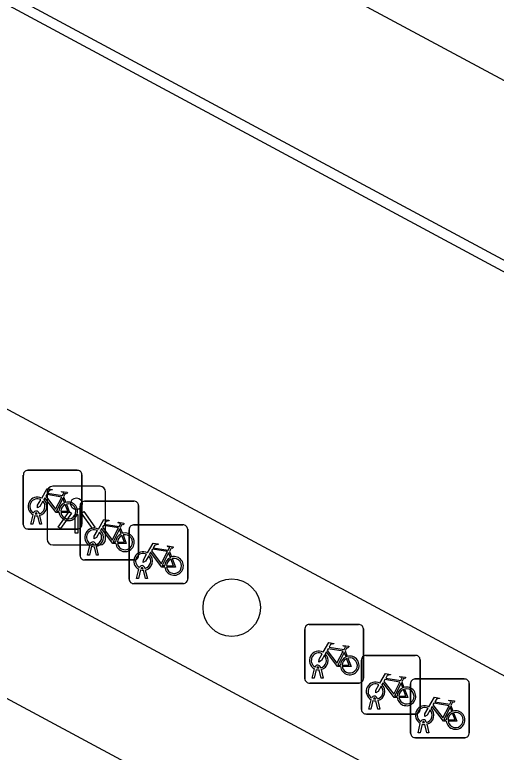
# Model space of a CAD drawing. Extents: x 159489 to 160304, y 383826 to 384530.
# Drawn here: x 159920.88 to 159929.09, y 384149.04 to 384161.6 of the extents above; entities that cross this region are included whole.
import ezdxf

# ---------------------------------------------------------------- set-up
doc = ezdxf.new("R2010")
doc.units = 0
for name, color, linetype in [('IMGEO_Boom', 7, 'Continuous'), ('IMGEO_Fietsenrek', 7, 'Continuous'), ('IMGEO_Lichtpunt', 7, 'Continuous'), ('IMGEO_Lijnafwatering', 7, 'Continuous'), ('IMGEO_Pand', 7, 'Continuous'), ('IMGEO_Rijbaan_lokaal_gesloten', 7, 'Continuous'), ('IMGEO_Voetpad_open', 7, 'Continuous')]:
    doc.layers.add(name, color=color, linetype=linetype)

msp = doc.modelspace()

# ---------------------------------------------------------------- linework, layer by layer
at = {"layer": 'IMGEO_Boom'}
msp.add_circle((159924.577, 384151.5), 0.489, dxfattribs=at)
at = {"layer": 'IMGEO_Fietsenrek'}
for p, q in [((159921.098, 384153.84), (159921.939, 384153.84)), ((159921.939, 384153.84), (159921.098, 384153.84)), ((159921.023, 384152.915), (159921.023, 384153.756)), ((159921.023, 384153.756), (159921.023, 384152.915)), ((159922.023, 384153.765), (159922.023, 384152.924)), ((159922.023, 384152.924), (159922.023, 384153.765)), ((159921.71, 384153.389), (159921.746, 384153.294)), ((159922.065, 384153.313), (159922.906, 384153.313)), ((159922.906, 384153.313), (159922.065, 384153.313)), ((159921.99, 384152.388), (159921.99, 384153.229)), ((159921.99, 384153.229), (159921.99, 384152.388)), ((159922.99, 384153.238), (159922.99, 384152.397)), ((159922.99, 384152.397), (159922.99, 384153.238)), ((159921.15, 384152.924), (159921.189, 384153.084)), ((159921.219, 384153.072), (159921.184, 384152.924)), ((159921.261, 384153.096), (159921.26, 384153.1)), ((159921.302, 384152.924), (159921.268, 384153.066)), ((159921.292, 384153.107), (159921.293, 384153.1)), ((159921.3, 384153.07), (159921.335, 384152.924)), ((159921.184, 384152.924), (159921.15, 384152.924)), ((159921.335, 384152.924), (159921.302, 384152.924)), ((159922.902, 384152.91), (159923.743, 384152.91)), ((159923.743, 384152.91), (159922.902, 384152.91)), ((159921.948, 384152.84), (159921.107, 384152.84)), ((159921.107, 384152.84), (159921.948, 384152.84)), ((159922.677, 384152.862), (159922.713, 384152.767)), ((159922.827, 384151.985), (159922.827, 384152.826)), ((159922.827, 384152.826), (159922.827, 384151.985)), ((159923.827, 384152.835), (159923.827, 384151.994)), ((159923.827, 384151.994), (159923.827, 384152.835)), ((159922.117, 384152.397), (159922.156, 384152.557)), ((159922.186, 384152.545), (159922.151, 384152.397)), ((159922.228, 384152.569), (159922.227, 384152.573)), ((159922.269, 384152.397), (159922.235, 384152.539)), ((159922.259, 384152.58), (159922.26, 384152.573)), ((159922.267, 384152.543), (159922.302, 384152.397)), ((159922.151, 384152.397), (159922.117, 384152.397)), ((159922.302, 384152.397), (159922.269, 384152.397)), ((159923.514, 384152.459), (159923.55, 384152.364)), ((159922.915, 384152.313), (159922.074, 384152.313)), ((159922.074, 384152.313), (159922.915, 384152.313)), ((159922.954, 384151.994), (159922.993, 384152.154)), ((159923.023, 384152.142), (159922.988, 384151.994)), ((159923.065, 384152.166), (159923.064, 384152.17)), ((159923.096, 384152.177), (159923.097, 384152.17)), ((159923.106, 384151.994), (159923.072, 384152.136)), ((159923.104, 384152.14), (159923.139, 384151.994)), ((159923.752, 384151.91), (159922.911, 384151.91)), ((159922.911, 384151.91), (159923.752, 384151.91)), ((159922.988, 384151.994), (159922.954, 384151.994)), ((159923.139, 384151.994), (159923.106, 384151.994)), ((159925.899, 384151.214), (159926.74, 384151.214)), ((159926.74, 384151.214), (159925.899, 384151.214)), ((159926.824, 384151.139), (159926.824, 384150.298)), ((159926.824, 384150.298), (159926.824, 384151.139)), ((159925.824, 384150.289), (159925.824, 384151.13)), ((159925.824, 384151.13), (159925.824, 384150.289)), ((159926.511, 384150.763), (159926.547, 384150.668)), ((159926.866, 384150.687), (159927.707, 384150.687)), ((159927.707, 384150.687), (159926.866, 384150.687)), ((159926.791, 384149.762), (159926.791, 384150.603)), ((159926.791, 384150.603), (159926.791, 384149.762)), ((159927.791, 384150.612), (159927.791, 384149.771)), ((159927.791, 384149.771), (159927.791, 384150.612)), ((159925.951, 384150.298), (159925.99, 384150.458)), ((159926.02, 384150.446), (159925.985, 384150.298)), ((159926.062, 384150.47), (159926.061, 384150.474)), ((159926.103, 384150.298), (159926.069, 384150.44)), ((159926.093, 384150.481), (159926.094, 384150.474)), ((159926.101, 384150.444), (159926.136, 384150.298)), ((159925.985, 384150.298), (159925.951, 384150.298)), ((159926.136, 384150.298), (159926.103, 384150.298)), ((159927.703, 384150.284), (159928.544, 384150.284)), ((159928.544, 384150.284), (159927.703, 384150.284)), ((159926.749, 384150.214), (159925.908, 384150.214)), ((159925.908, 384150.214), (159926.749, 384150.214)), ((159927.478, 384150.236), (159927.514, 384150.141)), ((159927.628, 384149.359), (159927.628, 384150.2)), ((159927.628, 384150.2), (159927.628, 384149.359)), ((159928.628, 384150.209), (159928.628, 384149.368)), ((159928.628, 384149.368), (159928.628, 384150.209)), ((159926.918, 384149.771), (159926.957, 384149.931)), ((159926.987, 384149.919), (159926.952, 384149.771)), ((159927.029, 384149.943), (159927.028, 384149.947)), ((159927.07, 384149.771), (159927.036, 384149.913)), ((159927.06, 384149.954), (159927.061, 384149.947)), ((159927.068, 384149.917), (159927.103, 384149.771)), ((159926.952, 384149.771), (159926.918, 384149.771)), ((159927.103, 384149.771), (159927.07, 384149.771)), ((159928.315, 384149.833), (159928.351, 384149.738)), ((159927.716, 384149.687), (159926.875, 384149.687)), ((159926.875, 384149.687), (159927.716, 384149.687)), ((159927.755, 384149.368), (159927.794, 384149.528)), ((159927.824, 384149.516), (159927.789, 384149.368)), ((159927.866, 384149.54), (159927.865, 384149.544)), ((159927.907, 384149.368), (159927.873, 384149.51)), ((159927.897, 384149.551), (159927.898, 384149.544)), ((159927.905, 384149.514), (159927.94, 384149.368)), ((159928.553, 384149.284), (159927.712, 384149.284)), ((159927.712, 384149.284), (159928.553, 384149.284)), ((159927.789, 384149.368), (159927.755, 384149.368)), ((159927.94, 384149.368), (159927.907, 384149.368))]:
    msp.add_line(p, q, dxfattribs=at)
for points in [[(159921.336, 384153.366), (159921.431, 384153.53), (159921.517, 384153.516), (159921.519, 384153.507), (159921.463, 384153.496), (159921.436, 384153.451), (159921.692, 384153.41)], [(159921.679, 384153.385), (159921.422, 384153.426), (159921.405, 384153.397), (159921.572, 384153.177), (159921.679, 384153.385)], [(159921.692, 384153.41), (159921.717, 384153.459), (159921.711, 384153.463), (159921.688, 384153.467), (159921.676, 384153.474), (159921.675, 384153.477), (159921.677, 384153.482), (159921.772, 384153.467), (159921.774, 384153.457), (159921.764, 384153.444), (159921.752, 384153.438), (159921.738, 384153.444), (159921.71, 384153.389)], [(159921.357, 384153.314), (159921.305, 384153.224), (159921.265, 384153.199), (159921.266, 384153.246), (159921.321, 384153.34)], [(159921.632, 384153.122), (159921.582, 384153.122), (159921.391, 384153.373), (159921.372, 384153.341)], [(159921.727, 384153.287), (159921.697, 384153.364), (159921.588, 384153.146), (159921.631, 384153.146)], [(159921.661, 384153.146), (159921.781, 384153.145), (159921.737, 384153.259)], [(159921.757, 384153.266), (159921.812, 384153.121), (159921.662, 384153.121)], [(159922.303, 384152.839), (159922.398, 384153.003), (159922.484, 384152.989), (159922.486, 384152.98), (159922.43, 384152.969), (159922.403, 384152.924), (159922.659, 384152.883)], [(159922.646, 384152.858), (159922.389, 384152.899), (159922.372, 384152.87), (159922.539, 384152.65), (159922.646, 384152.858)], [(159922.659, 384152.883), (159922.684, 384152.932), (159922.678, 384152.936), (159922.655, 384152.94), (159922.643, 384152.947), (159922.642, 384152.95), (159922.644, 384152.955), (159922.739, 384152.94), (159922.741, 384152.93), (159922.731, 384152.917), (159922.719, 384152.911), (159922.705, 384152.917), (159922.677, 384152.862)], [(159922.324, 384152.787), (159922.272, 384152.697), (159922.232, 384152.672), (159922.233, 384152.719), (159922.288, 384152.813)], [(159922.599, 384152.595), (159922.549, 384152.595), (159922.358, 384152.846), (159922.339, 384152.814)], [(159922.694, 384152.76), (159922.664, 384152.837), (159922.555, 384152.619), (159922.598, 384152.619)], [(159922.628, 384152.619), (159922.748, 384152.618), (159922.704, 384152.732)], [(159922.724, 384152.739), (159922.779, 384152.594), (159922.629, 384152.594)], [(159923.14, 384152.436), (159923.235, 384152.6), (159923.321, 384152.586), (159923.323, 384152.577), (159923.267, 384152.566), (159923.24, 384152.521), (159923.496, 384152.48)], [(159923.496, 384152.48), (159923.521, 384152.529), (159923.515, 384152.533), (159923.492, 384152.537), (159923.48, 384152.544), (159923.479, 384152.547), (159923.481, 384152.552), (159923.576, 384152.537), (159923.578, 384152.527), (159923.568, 384152.514), (159923.556, 384152.508), (159923.542, 384152.514), (159923.514, 384152.459)], [(159923.161, 384152.384), (159923.109, 384152.294), (159923.069, 384152.269), (159923.07, 384152.316), (159923.125, 384152.41)], [(159923.436, 384152.192), (159923.386, 384152.192), (159923.195, 384152.443), (159923.176, 384152.411)], [(159923.483, 384152.455), (159923.226, 384152.496), (159923.209, 384152.467), (159923.376, 384152.247), (159923.483, 384152.455)], [(159923.531, 384152.357), (159923.501, 384152.434), (159923.392, 384152.216), (159923.435, 384152.216)], [(159923.465, 384152.216), (159923.585, 384152.215), (159923.541, 384152.329)], [(159923.561, 384152.336), (159923.616, 384152.191), (159923.466, 384152.191)], [(159926.137, 384150.74), (159926.232, 384150.904), (159926.318, 384150.89), (159926.32, 384150.881), (159926.264, 384150.87), (159926.237, 384150.825), (159926.493, 384150.784)], [(159926.48, 384150.759), (159926.223, 384150.8), (159926.206, 384150.771), (159926.373, 384150.551), (159926.48, 384150.759)], [(159926.493, 384150.784), (159926.518, 384150.833), (159926.512, 384150.837), (159926.489, 384150.841), (159926.477, 384150.848), (159926.476, 384150.851), (159926.478, 384150.856), (159926.573, 384150.841), (159926.575, 384150.831), (159926.565, 384150.818), (159926.553, 384150.812), (159926.539, 384150.818), (159926.511, 384150.763)], [(159926.158, 384150.688), (159926.106, 384150.598), (159926.066, 384150.573), (159926.067, 384150.62), (159926.122, 384150.714)], [(159926.433, 384150.496), (159926.383, 384150.496), (159926.192, 384150.747), (159926.173, 384150.715)], [(159926.528, 384150.661), (159926.498, 384150.738), (159926.389, 384150.52), (159926.432, 384150.52)], [(159926.462, 384150.52), (159926.582, 384150.519), (159926.538, 384150.633)], [(159926.558, 384150.64), (159926.613, 384150.495), (159926.463, 384150.495)], [(159927.104, 384150.213), (159927.199, 384150.377), (159927.285, 384150.363), (159927.287, 384150.354), (159927.231, 384150.343), (159927.204, 384150.298), (159927.46, 384150.257)], [(159927.447, 384150.232), (159927.19, 384150.273), (159927.173, 384150.244), (159927.34, 384150.024), (159927.447, 384150.232)], [(159927.46, 384150.257), (159927.485, 384150.306), (159927.479, 384150.31), (159927.456, 384150.314), (159927.444, 384150.321), (159927.443, 384150.324), (159927.445, 384150.329), (159927.54, 384150.314), (159927.542, 384150.304), (159927.532, 384150.291), (159927.52, 384150.285), (159927.506, 384150.291), (159927.478, 384150.236)], [(159927.125, 384150.161), (159927.073, 384150.071), (159927.033, 384150.046), (159927.034, 384150.093), (159927.089, 384150.187)], [(159927.4, 384149.969), (159927.35, 384149.969), (159927.159, 384150.22), (159927.14, 384150.188)], [(159927.495, 384150.134), (159927.465, 384150.211), (159927.356, 384149.993), (159927.399, 384149.993)], [(159927.429, 384149.993), (159927.549, 384149.992), (159927.505, 384150.106)], [(159927.525, 384150.113), (159927.58, 384149.968), (159927.43, 384149.968)], [(159927.941, 384149.81), (159928.036, 384149.974), (159928.122, 384149.96), (159928.124, 384149.951), (159928.068, 384149.94), (159928.041, 384149.895), (159928.297, 384149.854)], [(159928.297, 384149.854), (159928.322, 384149.903), (159928.316, 384149.907), (159928.293, 384149.911), (159928.281, 384149.918), (159928.28, 384149.921), (159928.282, 384149.926), (159928.377, 384149.911), (159928.379, 384149.901), (159928.369, 384149.888), (159928.357, 384149.882), (159928.343, 384149.888), (159928.315, 384149.833)], [(159927.962, 384149.758), (159927.91, 384149.668), (159927.87, 384149.643), (159927.871, 384149.69), (159927.926, 384149.784)], [(159928.237, 384149.566), (159928.187, 384149.566), (159927.996, 384149.817), (159927.977, 384149.785)], [(159928.284, 384149.829), (159928.027, 384149.87), (159928.01, 384149.841), (159928.177, 384149.621), (159928.284, 384149.829)], [(159928.332, 384149.731), (159928.302, 384149.808), (159928.193, 384149.59), (159928.236, 384149.59)], [(159928.266, 384149.59), (159928.386, 384149.589), (159928.342, 384149.703)], [(159928.362, 384149.71), (159928.417, 384149.565), (159928.267, 384149.565)]]:
    msp.add_lwpolyline(points, dxfattribs=at)
for centre, radius, start, end in [((159921.101, 384153.762), 0.0779, 92.4484, 184.2845), ((159921.101, 384153.762), 0.0779, 92.4484, 184.2845), ((159921.945, 384153.762), 0.0779, 2.4484, 94.2845), ((159921.945, 384153.762), 0.0779, 2.4484, 94.2845), ((159921.263, 384153.225), 0.159, 62.6766, 242.1369), ((159921.263, 384153.225), 0.129, 63.3192, 238.903), ((159921.263, 384153.225), 0.129, 283.6043, 43.4302), ((159921.263, 384153.225), 0.159, 283.5766, 46.6042), ((159921.79, 384153.141), 0.159, 113.3408, 178.3217), ((159921.79, 384153.141), 0.159, 187.0065, 105.7708), ((159922.068, 384153.235), 0.0779, 92.4484, 184.2845), ((159922.068, 384153.235), 0.0779, 92.4484, 184.2845), ((159922.912, 384153.235), 0.0779, 2.4484, 94.2845), ((159922.912, 384153.235), 0.0779, 2.4484, 94.2845), ((159921.243, 384153.096), 0.0499, 12.8025, 158.6934), ((159921.79, 384153.141), 0.129, 113.923, 177.9556), ((159921.79, 384153.141), 0.129, 188.6715, 104.5883), ((159921.263, 384153.225), 0.159, 253.9967, 271.7867), ((159921.243, 384153.096), 0.0174, 12.8025, 163.4502), ((159921.263, 384153.225), 0.129, 253.415, 269.0204), ((159921.101, 384152.918), 0.0779, 182.4484, 274.2845), ((159921.101, 384152.918), 0.0779, 182.4484, 274.2845), ((159921.945, 384152.918), 0.0779, 272.4484, 4.2845), ((159921.945, 384152.918), 0.0779, 272.4484, 4.2845), ((159922.905, 384152.832), 0.0779, 92.4484, 184.2845), ((159922.905, 384152.832), 0.0779, 92.4484, 184.2845), ((159923.749, 384152.832), 0.0779, 2.4484, 94.2845), ((159923.749, 384152.832), 0.0779, 2.4484, 94.2845), ((159922.23, 384152.698), 0.159, 62.6766, 242.1369), ((159922.23, 384152.698), 0.129, 63.3192, 238.903), ((159922.23, 384152.698), 0.129, 283.6043, 43.4302), ((159922.23, 384152.698), 0.159, 283.5766, 46.6042), ((159922.757, 384152.614), 0.159, 187.0065, 105.7708), ((159922.757, 384152.614), 0.159, 113.3408, 178.3217), ((159922.757, 384152.614), 0.129, 113.923, 177.9556), ((159922.757, 384152.614), 0.129, 188.6715, 104.5883), ((159922.21, 384152.569), 0.0499, 12.8025, 158.6934), ((159922.23, 384152.698), 0.159, 253.9967, 271.7867), ((159922.21, 384152.569), 0.0174, 12.8025, 163.4502), ((159922.23, 384152.698), 0.129, 253.415, 269.0204), ((159923.067, 384152.295), 0.159, 62.6766, 242.1369), ((159922.912, 384152.391), 0.0779, 272.4484, 4.2845), ((159922.912, 384152.391), 0.0779, 272.4484, 4.2845), ((159923.067, 384152.295), 0.129, 63.3192, 238.903), ((159923.067, 384152.295), 0.159, 283.5766, 46.6042), ((159922.068, 384152.391), 0.0779, 182.4484, 274.2845), ((159922.068, 384152.391), 0.0779, 182.4484, 274.2845), ((159923.067, 384152.295), 0.129, 283.6043, 43.4302), ((159923.594, 384152.211), 0.159, 113.3408, 178.3217), ((159923.594, 384152.211), 0.159, 187.0065, 105.7708), ((159923.594, 384152.211), 0.129, 113.923, 177.9556), ((159923.594, 384152.211), 0.129, 188.6715, 104.5883), ((159923.047, 384152.166), 0.0499, 12.8025, 158.6934), ((159923.067, 384152.295), 0.159, 253.9967, 271.7867), ((159923.047, 384152.166), 0.0174, 12.8025, 163.4502), ((159923.067, 384152.295), 0.129, 253.415, 269.0204), ((159922.905, 384151.988), 0.0779, 182.4484, 274.2845), ((159922.905, 384151.988), 0.0779, 182.4484, 274.2845), ((159923.749, 384151.988), 0.0779, 272.4484, 4.2845), ((159923.749, 384151.988), 0.0779, 272.4484, 4.2845), ((159925.902, 384151.136), 0.0779, 92.4484, 184.2845), ((159925.902, 384151.136), 0.0779, 92.4484, 184.2845), ((159926.746, 384151.136), 0.0779, 2.4484, 94.2845), ((159926.746, 384151.136), 0.0779, 2.4484, 94.2845), ((159926.064, 384150.599), 0.159, 62.6766, 242.1369), ((159926.064, 384150.599), 0.129, 63.3192, 238.903), ((159926.064, 384150.599), 0.129, 283.6043, 43.4302), ((159926.064, 384150.599), 0.159, 283.5766, 46.6042), ((159926.591, 384150.515), 0.159, 113.3408, 178.3217), ((159926.591, 384150.515), 0.159, 187.0065, 105.7708), ((159926.591, 384150.515), 0.129, 113.923, 177.9556), ((159926.591, 384150.515), 0.129, 188.6715, 104.5883), ((159926.869, 384150.609), 0.0779, 92.4484, 184.2845), ((159926.869, 384150.609), 0.0779, 92.4484, 184.2845), ((159927.713, 384150.609), 0.0779, 2.4484, 94.2845), ((159927.713, 384150.609), 0.0779, 2.4484, 94.2845), ((159926.044, 384150.47), 0.0499, 12.8025, 158.6934), ((159926.064, 384150.599), 0.159, 253.9967, 271.7867), ((159926.044, 384150.47), 0.0174, 12.8025, 163.4502), ((159926.064, 384150.599), 0.129, 253.415, 269.0204), ((159925.902, 384150.292), 0.0779, 182.4484, 274.2845), ((159925.902, 384150.292), 0.0779, 182.4484, 274.2845), ((159926.746, 384150.292), 0.0779, 272.4484, 4.2845), ((159926.746, 384150.292), 0.0779, 272.4484, 4.2845), ((159927.706, 384150.206), 0.0779, 92.4484, 184.2845), ((159927.706, 384150.206), 0.0779, 92.4484, 184.2845), ((159928.55, 384150.206), 0.0779, 2.4484, 94.2845), ((159928.55, 384150.206), 0.0779, 2.4484, 94.2845), ((159927.031, 384150.072), 0.159, 62.6766, 242.1369), ((159927.031, 384150.072), 0.129, 63.3192, 238.903), ((159927.031, 384150.072), 0.129, 283.6043, 43.4302), ((159927.031, 384150.072), 0.159, 283.5766, 46.6042), ((159927.558, 384149.988), 0.159, 113.3408, 178.3217), ((159927.558, 384149.988), 0.159, 187.0065, 105.7708), ((159927.558, 384149.988), 0.129, 113.923, 177.9556), ((159927.558, 384149.988), 0.129, 188.6715, 104.5883), ((159927.011, 384149.943), 0.0499, 12.8025, 158.6934), ((159927.031, 384150.072), 0.159, 253.9967, 271.7867), ((159927.011, 384149.943), 0.0174, 12.8025, 163.4502), ((159927.031, 384150.072), 0.129, 253.415, 269.0204), ((159926.869, 384149.765), 0.0779, 182.4484, 274.2845), ((159926.869, 384149.765), 0.0779, 182.4484, 274.2845), ((159927.868, 384149.669), 0.159, 62.6766, 242.1369), ((159927.713, 384149.765), 0.0779, 272.4484, 4.2845), ((159927.713, 384149.765), 0.0779, 272.4484, 4.2845), ((159927.868, 384149.669), 0.129, 63.3192, 238.903), ((159927.868, 384149.669), 0.129, 283.6043, 43.4302), ((159927.868, 384149.669), 0.159, 283.5766, 46.6042), ((159928.395, 384149.585), 0.159, 113.3408, 178.3217), ((159928.395, 384149.585), 0.159, 187.0065, 105.7708), ((159928.395, 384149.585), 0.129, 113.923, 177.9556), ((159928.395, 384149.585), 0.129, 188.6715, 104.5883), ((159927.848, 384149.54), 0.0499, 12.8025, 158.6934), ((159927.868, 384149.669), 0.159, 253.9967, 271.7867), ((159927.848, 384149.54), 0.0174, 12.8025, 163.4502), ((159927.868, 384149.669), 0.129, 253.415, 269.0204), ((159927.706, 384149.362), 0.0779, 182.4484, 274.2845), ((159927.706, 384149.362), 0.0779, 182.4484, 274.2845), ((159928.55, 384149.362), 0.0779, 272.4484, 4.2845), ((159928.55, 384149.362), 0.0779, 272.4484, 4.2845)]:
    msp.add_arc(centre, radius, start, end, dxfattribs=at)
at = {"layer": 'IMGEO_Lichtpunt'}
for p, q in [((159922.332, 384153.568), (159921.524, 384153.568)), ((159922.332, 384153.568), (159921.524, 384153.568)), ((159921.43, 384153.473), (159921.43, 384152.666)), ((159921.43, 384153.473), (159921.43, 384152.666)), ((159922.426, 384152.666), (159922.426, 384153.473)), ((159922.426, 384152.666), (159922.426, 384153.473)), ((159921.524, 384152.572), (159922.332, 384152.572)), ((159921.524, 384152.572), (159922.332, 384152.572))]:
    msp.add_line(p, q, dxfattribs=at)
for points in [[(159921.804, 384153.137), (159921.843, 384153.109), (159921.655, 384152.847), (159921.617, 384152.874), (159921.804, 384153.137)], [(159921.906, 384153.089), (159921.953, 384153.089), (159921.953, 384152.767), (159921.906, 384152.767), (159921.906, 384153.089)], [(159922.016, 384153.109), (159922.054, 384153.136), (159922.241, 384152.874), (159922.202, 384152.846), (159922.016, 384153.109)]]:
    msp.add_lwpolyline(points, dxfattribs=at)
msp.add_circle((159921.929, 384153.271), 0.0994, dxfattribs=at)
for centre, start, end in [((159921.524, 384153.473), 90, 180), ((159921.524, 384153.473), 90, 180), ((159922.332, 384153.473), 0, 90), ((159922.332, 384153.473), 0, 90), ((159921.524, 384152.666), 180, 270), ((159921.524, 384152.666), 180, 270), ((159922.332, 384152.666), 270, 0), ((159922.332, 384152.666), 270, 360)]:
    msp.add_arc(centre, 0.0946, start, end, dxfattribs=at)
at = {"layer": 'IMGEO_Lijnafwatering'}
msp.add_lwpolyline([(159917.499, 384163.714), (159934.155, 384154.775)], dxfattribs=at)
at = {"layer": 'IMGEO_Pand'}
msp.add_lwpolyline([(160002.485, 384121.2), (159993.803, 384125.855), (159988.602, 384128.644), (159972.877, 384137.075), (159970.476, 384138.363), (159951.365, 384148.61), (159948.39, 384150.205), (159940.225, 384154.583), (159935.251, 384157.25), (159918.126, 384166.432), (159912.035, 384169.676), (159906.775, 384172.478), (159901.96, 384175.043), (159901.938, 384175.054)], dxfattribs=at)
at = {"layer": 'IMGEO_Rijbaan_lokaal_gesloten'}
for points in [[(159998.32, 384113.209), (159991.549, 384116.926), (159897.742, 384167.217), (159900.602, 384172.559), (159905.438, 384169.984), (159910.698, 384167.182), (160001.178, 384118.557)], [(159970.012, 384125.655), (159969.104, 384123.965), (159911.095, 384155.132), (159912.004, 384156.822)]]:
    msp.add_lwpolyline(points, dxfattribs=at)
at = {"layer": 'IMGEO_Voetpad_open'}
msp.add_lwpolyline([(159912.004, 384156.822), (159970.012, 384125.655)], dxfattribs=at)

doc.saveas('drawing.dxf')
